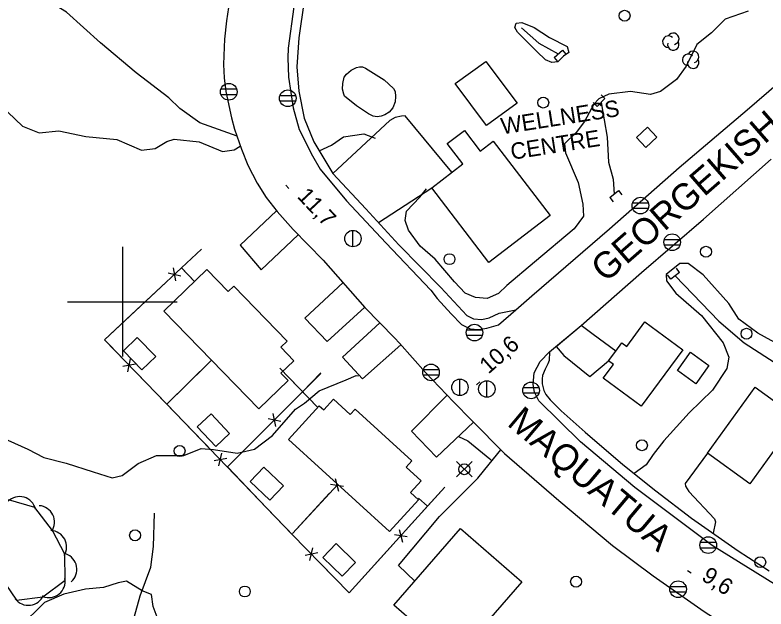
# Model space of a CAD drawing. Extents: x 646142 to 649934, y 5874075 to 5876351.
# Drawn here: x 646580.4 to 646717.7, y 5874743.9 to 5874852.4 of the extents above; entities that cross this region are included whole.
import ezdxf

# ---------------------------------------------------------------- set-up
doc = ezdxf.new("R2010")
doc.units = 0
for name, color, linetype in [('Niveau 1', 7, 'Continuous'), ('Niveau 15', 7, 'Continuous'), ('Niveau 19', 7, 'Continuous'), ('Niveau 2', 7, 'Continuous'), ('Niveau 21', 7, 'Continuous'), ('Niveau 22', 7, 'Continuous'), ('Niveau 26', 7, 'Continuous'), ('Niveau 3', 7, 'Continuous'), ('Niveau 31', 7, 'Continuous'), ('Niveau 36', 7, 'Continuous'), ('Niveau 37', 7, 'Continuous'), ('Niveau 4', 7, 'Continuous'), ('Niveau 44', 7, 'Continuous'), ('Niveau 61', 7, 'Continuous')]:
    doc.layers.add(name, color=color, linetype=linetype)

msp = doc.modelspace()

# ---------------------------------------------------------------- linework, layer by layer
at = {"layer": 'Niveau 1'}
for points in [[(646721.74, 5874791.19), (646716.17, 5874794.27), (646712.69, 5874796.81), (646710.88, 5874799.66), (646706.18, 5874804.91), (646703.44, 5874806.98), (646701.92, 5874806.98), (646699.39, 5874804.96), (646699.49, 5874803.8), (646701.2, 5874801.53), (646705.85, 5874797.5), (646709.83, 5874792.48), (646710.87, 5874789.87), (646710.51, 5874787.79), (646707.86, 5874783.83), (646703.64, 5874779.69), (646698.98, 5874774.57), (646697.03, 5874772.08), (646695.78, 5874770.16), (646693.56, 5874768.59)], [(646579.07, 5874774.67), (646582.71, 5874773.08), (646585.65, 5874771.55), (646589.72, 5874770.52), (646594.65, 5874768.91), (646598.14, 5874767.84), (646599.98, 5874768.22), (646602.9, 5874770.45), (646606.23, 5874771.88), (646611.27, 5874771.87), (646614.44, 5874773.17), (646616.68, 5874773), (646621.01, 5874772.34), (646624.17, 5874773.06), (646627.47, 5874775.55), (646631.64, 5874780.34), (646633.3, 5874781.47), (646635.98, 5874783.73), (646640.91, 5874785.7), (646642.72, 5874786.49), (646643.19, 5874786.45)], [(646661.43, 5874775.39), (646663.18, 5874774.56), (646667.19, 5874771.3), (646667.56, 5874770.95)]]:
    msp.add_lwpolyline(points, dxfattribs=at)
at = {"layer": 'Niveau 19'}
for points in [[(646660.26, 5874823.65), (646651.72, 5874833.94), (646651.04, 5874833.91), (646649.85, 5874833.64), (646648.89, 5874833.1), (646638.51, 5874823.41)], [(646646.83, 5874814.47), (646656.55, 5874820.8)], [(646628.19, 5874816.62), (646621.52, 5874810.31), (646625.35, 5874805.85), (646632.17, 5874812.23)], [(646640.34, 5874803.48), (646633.39, 5874796.99), (646637.45, 5874792.7), (646644.32, 5874798.98)], [(646647.07, 5874796.16), (646640.25, 5874789.88), (646643.88, 5874785.92), (646650.89, 5874792.14)], [(646690.19, 5874790.96), (646686.08, 5874794.03), (646683.88, 5874795.66)], [(646679.28, 5874791.83), (646680.7, 5874790.18), (646685.46, 5874786.34), (646688.88, 5874789.19)], [(646659.41, 5874782.9), (646652.85, 5874776.35), (646657.45, 5874771.62), (646664.19, 5874778.01)], [(646653.5, 5874748.93), (646650.49, 5874751.78), (646657.98, 5874760.77), (646664.96, 5874767.77), (646667.04, 5874770.34), (646669.22, 5874772.91)], [(646706.97, 5874772.35), (646702.89, 5874766.8), (646702.94, 5874766.32), (646703.58, 5874765.31), (646708.26, 5874760.35), (646708.42, 5874759.78), (646708, 5874757.69)]]:
    msp.add_lwpolyline(points, dxfattribs=at)
at = {"layer": 'Niveau 2'}
for points in [[(646714.4, 5874853.08), (646710.21, 5874851.64), (646707.73, 5874849.16), (646705.05, 5874847.02), (646703.1, 5874843.07), (646701.32, 5874840.59), (646698.41, 5874838.43), (646696.58, 5874837.88), (646692.92, 5874838.41), (646688.94, 5874837.92), (646687.14, 5874837.08), (646686.17, 5874836.07), (646684.5, 5874832.95), (646682.98, 5874830.9), (646680.82, 5874828.86), (646681.01, 5874827.23), (646683.32, 5874821.8), (646684.18, 5874817.83), (646684.3, 5874815.61), (646682.62, 5874813.32), (646675.36, 5874807.24), (646670.29, 5874802.98), (646668.77, 5874801.52), (646666.69, 5874800.59), (646664.57, 5874800.78), (646662.7, 5874801.57), (646660.72, 5874803.63), (646657.16, 5874807.8), (646654.46, 5874810.17), (646652.29, 5874813.1), (646651.68, 5874814.81), (646651.94, 5874816.52), (646654.36, 5874819.11), (646655.58, 5874820.61)], [(646681.64, 5874845.54), (646680.65, 5874844.88), (646679.62, 5874843.86), (646678.5, 5874843.69), (646677.35, 5874844.18), (646675.79, 5874845.7), (646672.26, 5874849.26), (646671.78, 5874850.1), (646672.01, 5874850.87), (646673.05, 5874851.04), (646675.29, 5874850.08), (646678.09, 5874848.25), (646681.32, 5874846.63), (646681.64, 5874845.54)], [(646579.04, 5874834.64), (646581.76, 5874832.1), (646584.79, 5874830.87), (646588.38, 5874831.21), (646593.32, 5874830.2), (646598.98, 5874829.64), (646603.52, 5874827.72), (646606.01, 5874827.97), (646608.13, 5874829.25), (646609.49, 5874829.71), (646614.03, 5874829.24), (646618.33, 5874827.47), (646620.47, 5874827.76), (646621.53, 5874828.45)], [(646636, 5874827.57), (646638.21, 5874828.62), (646640.42, 5874830.14), (646644.12, 5874830.66), (646646.21, 5874829.89)], [(646606.93, 5874740.89), (646605.65, 5874744.31), (646605.35, 5874746.52), (646603.65, 5874747.15), (646600.75, 5874748.92), (646599.25, 5874748.62), (646596.57, 5874747.77), (646593.24, 5874747.5), (646589.33, 5874746.55), (646585.76, 5874745.03), (646581.21, 5874740.5), (646577.43, 5874738.67)]]:
    msp.add_lwpolyline(points, dxfattribs=at)
at = {"layer": 'Niveau 21'}
for points in [[(646631.36, 5874853.87), (646630.32, 5874846.31), (646630.27, 5874844.55), (646630.36, 5874841.01), (646631.2, 5874835.41), (646632.35, 5874831.44), (646634.76, 5874826.68), (646636.15, 5874824.2), (646640.95, 5874818.43), (646648.15, 5874810.77), (646656.39, 5874802.1), (646657.58, 5874800.59), (646657.58, 5874800.59)], [(646657.58, 5874800.59), (646660.09, 5874797.79), (646662, 5874795.83), (646663.59, 5874795.02), (646665.12, 5874794.9), (646666.62, 5874795.14), (646668.79, 5874795.78), (646671.96, 5874798.52), (646674.89, 5874801.06), (646689.07, 5874813.31), (646701.81, 5874824.5), (646714.25, 5874835.07), (646727.87, 5874846.79), (646737.1, 5874855.01)], [(646619.38, 5874853.76), (646619.06, 5874851.3), (646618.69, 5874847.95), (646618.6, 5874846.53), (646618.5, 5874843.35), (646618.62, 5874840.93), (646618.94, 5874838.39), (646619.94, 5874833.58), (646620.5, 5874831.54), (646621.76, 5874827.88), (646622.96, 5874824.94), (646624.67, 5874821.67), (646626.31, 5874819.06), (646628.29, 5874816.5), (646631.22, 5874813.21), (646636.69, 5874807.6), (646644.33, 5874798.97), (646649.75, 5874793.41)], [(646679.28, 5874791.83), (646683.88, 5874795.66), (646694.88, 5874805.31), (646706.22, 5874815.11), (646718.62, 5874826.03)], [(646725.78, 5874744.32), (646707.8, 5874755.44), (646693.71, 5874766.05), (646683.78, 5874774.41), (646676.15, 5874781.9), (646675.32, 5874783.47), (646675.09, 5874784.86), (646675.26, 5874786.99), (646676.38, 5874789.07), (646678.1, 5874790.84), (646683.88, 5874795.66)], [(646649.75, 5874793.41), (646650.66, 5874792.4), (646655.42, 5874787.06), (646660.54, 5874781.72), (646663.9, 5874778.31), (646669.85, 5874772.26), (646679.8, 5874763.67), (646689.6, 5874755.42), (646697.07, 5874749.91), (646706.37, 5874743.38), (646714.15, 5874738.37), (646724.58, 5874732.4)]]:
    msp.add_lwpolyline(points, dxfattribs=at)
at = {"layer": 'Niveau 22'}
for points in [[(646621, 5874830.27), (646614.14, 5874832.66), (646610.53, 5874835.31), (646608.5, 5874837.26), (646602.52, 5874841.82), (646595.99, 5874847.28), (646589.81, 5874852.88), (646581.43, 5874858.08), (646572.63, 5874862.89), (646567.67, 5874864.96), (646556.9, 5874868)], [(646633.22, 5874854.95), (646632.26, 5874848.21), (646631.88, 5874842.91), (646632.24, 5874838.49), (646633.23, 5874833.54), (646634.99, 5874829.22), (646638.51, 5874823.41), (646644.53, 5874816.98), (646650.56, 5874810.42), (646658.22, 5874802.59), (646662.97, 5874797.46), (646664.19, 5874796.85), (646665.72, 5874796.74), (646667.09, 5874797.08), (646668.89, 5874797.93), (646671.96, 5874798.52)], [(646678.1, 5874790.84), (646678, 5874789.25), (646677.8, 5874788.62), (646677.32, 5874787.69), (646676.81, 5874786.49), (646676.73, 5874785.9), (646676.78, 5874785), (646677.03, 5874783.78), (646677.45, 5874783.05), (646678.24, 5874782.06), (646680.25, 5874780.08), (646684.6, 5874776.13), (646691.49, 5874770.23), (646697.52, 5874765.44), (646704.05, 5874760.45), (646712.61, 5874754.48), (646718.25, 5874750.81)], [(646609.88, 5874695.98), (646608.57, 5874701.88), (646607.5, 5874714.86), (646606.15, 5874724.16), (646604.18, 5874730.94), (646602.15, 5874737.01), (646601.84, 5874739.33), (646602.18, 5874742.3), (646603.27, 5874746.26), (646605.18, 5874751.47), (646605.69, 5874755.26), (646605.88, 5874761.38)]]:
    msp.add_lwpolyline(points, dxfattribs=at)
at = {"layer": 'Niveau 26'}
for p, q in [((646678.92, 5874844.63), (646680.44, 5874845.96)), ((646680.44, 5874845.96), (646681.1, 5874845.21)), ((646678.92, 5874844.63), (646679.58, 5874843.88)), ((646688.23, 5874837.13), (646687.53, 5874837.83)), ((646686.81, 5874835.7), (646686.1, 5874836.4)), ((646688.23, 5874837.13), (646686.81, 5874835.7)), ((646689.13, 5874819.06), (646690.72, 5874820.31)), ((646690.72, 5874820.31), (646691.34, 5874819.53)), ((646689.13, 5874819.06), (646689.75, 5874818.28)), ((646701.88, 5874805.34), (646701.28, 5874806.13)), ((646700.28, 5874804.11), (646699.67, 5874804.9)), ((646701.88, 5874805.34), (646700.28, 5874804.11))]:
    msp.add_line(p, q, dxfattribs=at)
at = {"layer": 'Niveau 3'}
for p, q in [((646629.87, 5874821.27), (646630.42, 5874820.68)), ((646664.72, 5874784.8), (646665.33, 5874785.33)), ((646703.31, 5874750.87), (646703.98, 5874750.43))]:
    msp.add_line(p, q, dxfattribs=at)
at = {"layer": 'Niveau 31'}
for points in [[(646644.45, 5874842.68), (646647.86, 5874840.53), (646649.56, 5874838.96), (646649.86, 5874838.44), (646649.94, 5874837.47), (646649.87, 5874836.54), (646649.43, 5874835.42), (646648.81, 5874834.65), (646648.01, 5874834.17), (646647.33, 5874833.93), (646646.59, 5874833.8), (646645.87, 5874833.9), (646645.03, 5874834.32), (646642.78, 5874835.78), (646640.64, 5874837.53), (646640.48, 5874837.9), (646640.26, 5874838.83), (646640.29, 5874839.9), (646640.56, 5874841.02), (646640.99, 5874841.6), (646641.84, 5874842.28), (646642.78, 5874842.77), (646643.35, 5874842.93), (646643.89, 5874842.91), (646644.45, 5874842.68), (646644.45, 5874842.68)], [(646666.44, 5874843.92), (646672.21, 5874836.3), (646666.55, 5874832.17), (646660.84, 5874839.85), (646666.44, 5874843.92), (646666.44, 5874843.92)], [(646696, 5874831.9), (646697.73, 5874830.04), (646695.71, 5874828.17), (646693.99, 5874830.02), (646696, 5874831.9)], [(646667.78, 5874829.33), (646678.22, 5874815.73), (646667.03, 5874807.15), (646656.55, 5874820.8), (646662.24, 5874825.17), (646659.39, 5874828.88), (646662.55, 5874831.3), (646665.44, 5874827.53), (646667.78, 5874829.33)], [(646624.95, 5874780.41), (646607.61, 5874798.27), (646615.46, 5874805.89), (646619.35, 5874801.88), (646620.36, 5874802.86), (646630.12, 5874792.81), (646628.95, 5874791.67), (646631.35, 5874789.21), (646629, 5874786.93), (646630.3, 5874785.6), (646624.95, 5874780.41)], [(646702.44, 5874791.19), (646694.86, 5874780.91), (646687.93, 5874786.02), (646689.77, 5874788.53), (646688.88, 5874789.19), (646690.19, 5874790.96), (646691.32, 5874792.49), (646692.22, 5874791.82), (646695.53, 5874796.3), (646702.44, 5874791.19)], [(646602.72, 5874793.45), (646606.1, 5874789.97), (646603.59, 5874787.53), (646600.21, 5874791.01), (646602.72, 5874793.45)], [(646707.25, 5874788.34), (646704.87, 5874785.01), (646701.47, 5874787.43), (646703.84, 5874790.77), (646707.25, 5874788.34)], [(646706.97, 5874772.35), (646715.7, 5874784.38), (646723.45, 5874778.75), (646714.71, 5874766.73), (646706.97, 5874772.35)], [(646648.83, 5874757.99), (646630.4, 5874774.84), (646636.01, 5874780.97), (646636.81, 5874780.23), (646638.62, 5874782.2), (646641.68, 5874779.4), (646642.57, 5874780.37), (646652.92, 5874770.9), (646651.87, 5874769.76), (646654.6, 5874767.27), (646652.66, 5874765.15), (646654.14, 5874763.8), (646648.83, 5874757.99)], [(646616.21, 5874779.51), (646619.6, 5874775.9), (646617.07, 5874773.52), (646613.68, 5874777.13), (646616.21, 5874779.51)], [(646625.85, 5874769.76), (646629.45, 5874766.33), (646626.99, 5874763.75), (646623.39, 5874767.17), (646625.85, 5874769.76)], [(646649.66, 5874744.52), (646661.85, 5874758.54), (646673.05, 5874748.81), (646660.87, 5874734.78), (646649.66, 5874744.52)], [(646639.06, 5874755.79), (646642.6, 5874752.36), (646640.16, 5874749.85), (646636.63, 5874753.28), (646639.06, 5874755.79)]]:
    msp.add_lwpolyline(points, dxfattribs=at)
at = {"layer": 'Niveau 36'}
for p, q in [((646620.9, 5874838.81), (646618.02, 5874838.81)), ((646618.02, 5874837.89), (646620.9, 5874837.89)), ((646631.68, 5874837.62), (646628.8, 5874837.62)), ((646628.8, 5874836.7), (646631.68, 5874836.7)), ((646696.15, 5874818.01), (646693.27, 5874818.01)), ((646693.27, 5874817.09), (646696.15, 5874817.09)), ((646642.16, 5874810.03), (646642.16, 5874813.03)), ((646701.96, 5874811.32), (646699.08, 5874811.32)), ((646699.08, 5874810.4), (646701.96, 5874810.4)), ((646665.82, 5874794.8), (646662.94, 5874794.8)), ((646662.94, 5874793.88), (646665.82, 5874793.88)), ((646657.87, 5874787.54), (646654.99, 5874787.54)), ((646654.99, 5874786.62), (646657.87, 5874786.62)), ((646661.72, 5874782.84), (646661.72, 5874785.84)), ((646666.65, 5874782.53), (646666.65, 5874785.53)), ((646676.16, 5874784.25), (646673.28, 5874784.25)), ((646673.28, 5874783.33), (646676.16, 5874783.33)), ((646663.93, 5874767.98), (646661.11, 5874770.8)), ((646661.11, 5874767.98), (646663.93, 5874770.8)), ((646708.56, 5874755.97), (646705.68, 5874755.97)), ((646705.68, 5874755.05), (646708.56, 5874755.05)), ((646703.03, 5874747.91), (646700.15, 5874747.91)), ((646700.15, 5874746.99), (646703.03, 5874746.99))]:
    msp.add_line(p, q, dxfattribs=at)
for centre, radius in [((646691.82, 5874852.26), 1), ((646619.46, 5874838.36), 1.52), ((646630.25, 5874837.17), 1.52), ((646676.94, 5874836.38), 1), ((646694.71, 5874817.56), 1.52), ((646642.16, 5874811.54), 1.5), ((646700.52, 5874810.87), 1.52), ((646706.7, 5874809.13), 1), ((646659.81, 5874807.77), 1), ((646664.38, 5874794.35), 1.52), ((646714.11, 5874794.15), 1), ((646656.43, 5874787.09), 1.52), ((646661.71, 5874784.35), 1.5), ((646666.64, 5874784.04), 1.5), ((646674.72, 5874783.8), 1.52), ((646694.99, 5874773.77), 1), ((646610.47, 5874772.72), 1), ((646662.52, 5874769.39), 1), ((646602.33, 5874757.31), 1), ((646707.12, 5874755.52), 1.52), ((646716.62, 5874752.4), 1), ((646682.95, 5874748.84), 1), ((646701.59, 5874747.46), 1.52), ((646622.39, 5874747.04), 1)]:
    msp.add_circle(centre, radius, dxfattribs=at)
at = {"layer": 'Niveau 37'}
for p, q in [((646610.82, 5874806.17), (646613.18, 5874803.67)), ((646608.14, 5874781.27), (646616.31, 5874789.31)), ((646635.72, 5874780.66), (646630.37, 5874786.22))]:
    msp.add_line(p, q, dxfattribs=at)
for points in [[(646614.49, 5874809.63), (646610.82, 5874806.17), (646596.75, 5874793.02), (646608.14, 5874781.27), (646619.13, 5874769.9), (646631, 5874757.52), (646641.45, 5874746.77), (646655.79, 5874762.62), (646658.97, 5874766.13)], [(646609.76, 5874803.82), (646609.35, 5874806.17)], [(646611.8, 5874805.13), (646610.82, 5874806.17)], [(646608.4, 5874805.28), (646610.71, 5874804.71)], [(646613.18, 5874803.67), (646612.19, 5874804.71)], [(646600.78, 5874796.79), (646608.09, 5874803.62)], [(646599.88, 5874789.81), (646596.75, 5874793.02), (646600.78, 5874796.79)], [(646600.99, 5874787.21), (646601.52, 5874789.54)], [(646602.42, 5874788.61), (646600.08, 5874788.15)], [(646608.14, 5874781.27), (646615.27, 5874788.28)], [(646609.61, 5874779.76), (646602.65, 5874786.93)], [(646619.31, 5874769.9), (646632.96, 5874783.55), (646636.28, 5874786.99)], [(646635.72, 5874780.66), (646628.79, 5874787.86)], [(646629.21, 5874779.8), (646636.28, 5874786.87)], [(646616.55, 5874772.57), (646609.61, 5874779.76)], [(646626.63, 5874778.64), (646628.97, 5874778.14)], [(646628.05, 5874777.22), (646627.55, 5874779.56)], [(646619.31, 5874769.9), (646626.38, 5874776.97)], [(646617.67, 5874769.98), (646618.2, 5874772.3)], [(646619.11, 5874771.37), (646616.76, 5874770.91)], [(646626.25, 5874762.48), (646619.33, 5874769.69)], [(646639.55, 5874765.32), (646638.96, 5874767.63)], [(646631.12, 5874757.64), (646639.4, 5874766.62)], [(646638.08, 5874766.67), (646640.43, 5874766.27)], [(646658.97, 5874766.13), (646652.26, 5874758.72)], [(646631.12, 5874757.64), (646637.9, 5874764.99)], [(646655.79, 5874762.62), (646654.15, 5874764.1)], [(646654.84, 5874763.48), (646654.15, 5874764.1)], [(646633.17, 5874755.26), (646626.25, 5874762.48)], [(646655.79, 5874762.62), (646655.11, 5874763.24)], [(646650.61, 5874758.38), (646651.22, 5874756.08)], [(646652.09, 5874757.04), (646649.74, 5874757.42)], [(646649.58, 5874755.76), (646641.45, 5874746.77)], [(646635.74, 5874754.08), (646633.4, 5874753.62)], [(646634.3, 5874752.69), (646634.83, 5874755.01)], [(646641.45, 5874746.77), (646635.97, 5874752.41)]]:
    msp.add_lwpolyline(points, dxfattribs=at)
at = {"layer": 'Niveau 4'}
for points in [[(646672.98, 5874850.04), (646676.13, 5874847.24), (646679.67, 5874845.29)], [(646687.53, 5874836.42), (646688.64, 5874830.07), (646688.9, 5874825.52), (646689.74, 5874822.42), (646689.92, 5874819.68)], [(646701.09, 5874804.73), (646704.3, 5874801.35), (646709.03, 5874796.44), (646713.68, 5874792.47), (646720.22, 5874788.3), (646725.99, 5874786.41), (646728.57, 5874784.85), (646737.55, 5874778.14)]]:
    msp.add_lwpolyline(points, dxfattribs=at)
at = {"layer": 'Niveau 44'}
msp.add_lwpolyline([(646577.79, 5874749.69), (646580.63, 5874745.48), (646585.45, 5874746.06), (646589.53, 5874749.09), (646589.51, 5874753.87), (646587.24, 5874758.16), (646584.02, 5874762.41), (646579.21, 5874763.79)], dxfattribs=at)
for centre, radius, start, end in [((646699.82, 5874847.52), 1.05, 44.1154, 269.804), ((646700.72, 5874848.05), 1.05, 282.2692, 149.7263), ((646700.72, 5874847), 1.05, 166.9369, 29.6212), ((646704.35, 5874844.73), 1.05, 282.2692, 149.7263), ((646703.45, 5874844.2), 1.05, 44.1154, 269.804), ((646704.35, 5874843.68), 1.05, 166.9369, 29.6212), ((646581.2, 5874761.38), 3, 14.0647, 134.0426), ((646584.6, 5874759.73), 3, 325.9272, 85.9052), ((646586.82, 5874755.19), 3, 327.8714, 87.8494), ((646588.69, 5874751.09), 3, 310.4405, 70.4185), ((646586.54, 5874748.92), 3, 249.29, 9.268), ((646582.83, 5874747.52), 3, 216.893, 336.8709)]:
    msp.add_arc(centre, radius, start, end, dxfattribs=at)
at = {"layer": 'Niveau 61'}
for points in [[(646600, 5874810), (646600, 5874800), (646600, 5874790)], [(646590, 5874800), (646600, 5874800), (646610, 5874800)]]:
    msp.add_lwpolyline(points, dxfattribs=at)

# ---------------------------------------------------------------- texts
at = {"layer": 'Niveau 15'}
for s, rotation, p in [('GEORGEKISH', 41.0604, (646688.33, 5874803.36)), ('MAQUATUA', 319.928, (646670.15, 5874777.53))]:
    msp.add_text(s, height=4.8, rotation=rotation, dxfattribs=at).set_placement(p)
at = {"layer": 'Niveau 3'}
for s, rotation, p in [('11,7 ', 313.146, (646631.81, 5874819.14)), ('10,6 ', 41.2439, (646666.92, 5874786.67)), ('9,6  ', 326.7377, (646705.69, 5874749.26))]:
    msp.add_text(s, height=3, rotation=rotation, dxfattribs=at).set_placement(p)
at = {"layer": 'Niveau 31'}
for s, p in [('WELLNESS', (646669.47, 5874830.56)), ('CENTRE', (646671.21, 5874825.92))]:
    msp.add_text(s, height=3, rotation=8.941, dxfattribs=at).set_placement(p)

doc.saveas('drawing.dxf')
